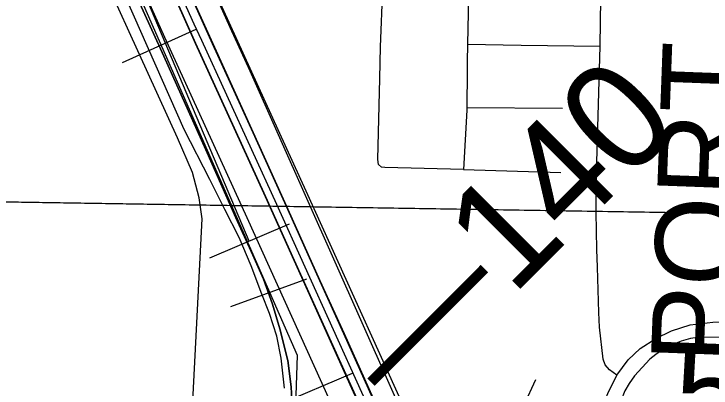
# Model space of a CAD drawing. Extents: x -157.2 to -99.3, y 12.2 to 46.2.
# Drawn here: x -146.56 to -145.913, y 28.898 to 29.245 of the extents above; entities that cross this region are included whole.
import ezdxf

# ---------------------------------------------------------------- set-up
doc = ezdxf.new("R2010")
doc.units = 0
for name, color, linetype in [('tdCoCityStreetMajor', 7, 'Continuous'), ('tdCoCityStreetMinor', 7, 'Continuous'), ('tdCoCorpBndry', 7, 'Continuous'), ('tdCoDivCarto', 7, 'Continuous'), ('tdCoInt', 7, 'Continuous'), ('tdCoIntCL', 7, 'Continuous'), ('tdCoIntRte', 7, 'Continuous'), ('tdCoPipe', 7, 'Continuous'), ('tdCoRRCL', 7, 'Continuous'), ('tdCoSecRdTxt', 7, 'Continuous'), ('tdCoSectLine', 7, 'Continuous'), ('tdCoSectLinePart', 7, 'Continuous'), ('tdCoStrucNonDivPri', 7, 'Continuous'), ('tdCoStrucSecFHWANum', 7, 'Continuous'), ('tdCoTwpBndry', 7, 'Continuous'), ('tdCoTwpBndryShd', 7, 'Continuous'), ('tdStHwyIntRefPost1', 7, 'Continuous'), ('tdStHwyIntRefPost5', 7, 'Continuous')]:
    doc.layers.add(name, color=color, linetype=linetype)

msp = doc.modelspace()

# ---------------------------------------------------------------- linework, layer by layer
at = {"layer": 'tdCoCityStreetMajor'}
for points in [[(-146.40368, 28.69321), (-146.38507, 29.05461), (-146.38791, 29.07414), (-146.39421, 29.09778), (-146.40807, 29.12991), (-146.50732, 29.34732)], [(-146.01859, 29.00992), (-146.01914, 29.02635), (-146.01988, 29.06087), (-146.01988, 29.06172), (-146.01988, 29.07666), (-146.01914, 29.10724), (-146.01717, 29.17185), (-146.01619, 29.21481), (-146.01618, 29.215), (-146.01545, 29.2589)], [(-146.00059, 28.90979), (-145.99002, 28.92421), (-145.97898, 28.9346), (-145.96438, 28.9438), (-145.94978, 28.95091), (-145.93268, 28.95656), (-145.91164, 28.95893), (-145.86494, 28.96011), (-145.76854, 28.9609), (-145.69857, 28.96103), (-145.67726, 28.96169), (-145.66187, 28.96379), (-145.64898, 28.96774), (-145.63609, 28.97366), (-145.62189, 28.98221), (-145.60729, 28.99339), (-145.59335, 29.00759), (-145.58256, 29.02022), (-145.57138, 29.02837), (-145.55442, 29.03784), (-145.53784, 29.04271), (-145.52022, 29.04744), (-145.52013, 29.04745)], [(-146.03004, 28.85087), (-146.02553, 28.85668), (-146.01906, 28.86829), (-146.01361, 28.88186), (-146.00903, 28.89299), (-146.00059, 28.90979), (-146.0073, 28.91492), (-146.01132, 28.91942), (-146.01337, 28.92471), (-146.01662, 28.95438), (-146.01717, 28.9679), (-146.01859, 29.00992)]]:
    msp.add_lwpolyline(points, dxfattribs=at)
at = {"layer": 'tdCoCityStreetMinor'}
for p, q in [((-146.13978, 29.15792), (-146.05112, 29.15725)), ((-146.14266, 29.10057), (-146.05262, 29.09755))]:
    msp.add_line(p, q, dxfattribs=at)
for points in [[(-146.2204, 29.18485), (-146.21971, 29.21402), (-146.21774, 29.26877), (-146.21725, 29.27222), (-146.21527, 29.27444), (-146.21207, 29.27568), (-146.20689, 29.27666), (-146.17456, 29.27587)], [(-146.17456, 29.27587), (-146.13797, 29.27498), (-146.13903, 29.2164), (-146.13932, 29.20021), (-146.13941, 29.19154)], [(-146.13903, 29.2164), (-146.08926, 29.2155), (-146.01619, 29.21481)], [(-146.13941, 29.19154), (-146.13978, 29.15792), (-146.13981, 29.15533), (-146.14266, 29.10057), (-146.21587, 29.10215), (-146.21889, 29.10259), (-146.22176, 29.10503), (-146.22218, 29.10971), (-146.2204, 29.18485)]]:
    msp.add_lwpolyline(points, dxfattribs=at)
at = {"layer": 'tdCoCorpBndry'}
for points in [[(-146.30882, 28.89785), (-146.31183, 28.92565), (-146.31587, 28.94597), (-146.32286, 28.9672), (-146.32975, 28.98491), (-146.3398, 29.01125), (-146.35097, 29.03759), (-146.36408, 29.06337), (-146.37821, 29.0913), (-146.40183, 29.13741), (-146.6031, 29.59169)], [(-145.85042, 28.94497), (-145.92371, 28.9452), (-145.93217, 28.94377), (-145.94107, 28.94131), (-145.9502, 28.93765), (-145.95777, 28.93364), (-145.96446, 28.92923), (-145.96991, 28.92477), (-145.98411, 28.90929), (-145.98904, 28.90231), (-145.99322, 28.89552), (-145.99651, 28.88667), (-146.00328, 28.86831), (-146.00765, 28.85837), (-146.03957, 28.84774), (-146.03315, 28.85771), (-146.02711, 28.87019), (-146.04355, 28.86701), (-146.18415, 28.84046), (-146.34081, 29.19151), (-146.35764, 29.22842), (-146.50979, 29.56621)]]:
    msp.add_lwpolyline(points, dxfattribs=at)
at = {"layer": 'tdCoDivCarto'}
for points in [[(-146.44427, 29.3356), (-146.42609, 29.29533), (-146.39132, 29.2174), (-146.35541, 29.13915), (-146.32631, 29.07553), (-146.29992, 29.01634), (-146.24616, 28.89797), (-146.18952, 28.77353), (-146.18872, 28.77178), (-146.18299, 28.75918), (-146.18296, 28.75912)], [(-146.44427, 29.3356), (-146.42609, 29.29533), (-146.39132, 29.2174), (-146.35541, 29.13915), (-146.32631, 29.07553), (-146.29992, 29.01634), (-146.24616, 28.89797), (-146.18952, 28.77353), (-146.18872, 28.77178), (-146.18299, 28.75918), (-146.18296, 28.75912)], [(-146.17063, 28.76419), (-146.17608, 28.77639), (-146.17691, 28.77824), (-146.1813, 28.78807), (-146.21558, 28.86427), (-146.25331, 28.94811), (-146.27575, 28.99744), (-146.30534, 29.06328), (-146.33765, 29.13455), (-146.37513, 29.21692), (-146.40127, 29.27487), (-146.41805, 29.31194)], [(-146.17063, 28.76419), (-146.17608, 28.77639), (-146.17691, 28.77824), (-146.1813, 28.78807), (-146.21558, 28.86427), (-146.25331, 28.94811), (-146.27575, 28.99744), (-146.30534, 29.06328), (-146.33765, 29.13455), (-146.37513, 29.21692), (-146.40127, 29.27487), (-146.41805, 29.31194)]]:
    msp.add_lwpolyline(points, dxfattribs=at)
at = {"layer": 'tdCoInt'}
for points in [[(-146.23236, 28.81073), (-146.34337, 29.05557), (-146.41985, 29.22257), (-146.46686, 29.32724), (-146.55382, 29.52034), (-146.57131, 29.56446), (-146.58365, 29.59655), (-146.58811, 29.61328), (-146.59808, 29.65438), (-146.60063, 29.66489), (-146.60662, 29.70777), (-146.60853, 29.72254), (-146.60943, 29.76166), (-146.60688, 29.85155), (-146.60614, 29.87381), (-146.60434, 29.93772), (-146.60182, 30.00477), (-146.60049, 30.04074)], [(-146.17587, 28.83145), (-146.28877, 29.08045), (-146.36521, 29.24735), (-146.41214, 29.35185), (-146.49855, 29.54373), (-146.51542, 29.58629), (-146.5265, 29.61511), (-146.52996, 29.62808), (-146.53977, 29.66853), (-146.54162, 29.67614), (-146.54716, 29.71577), (-146.54862, 29.72709), (-146.54941, 29.7615), (-146.5469, 29.84972), (-146.54617, 29.87197), (-146.54437, 29.93575), (-146.54187, 30.00252), (-146.54082, 30.03043)]]:
    msp.add_lwpolyline(points, dxfattribs=at)
at = {"layer": 'tdCoIntCL'}
msp.add_lwpolyline([(-145.94284, 28.24306), (-145.98953, 28.34494), (-146.0106, 28.39279), (-146.02203, 28.41874), (-146.03519, 28.44797), (-146.06195, 28.50649), (-146.08553, 28.55962), (-146.14914, 28.69987), (-146.14931, 28.70025), (-146.1836, 28.77584), (-146.21952, 28.85507), (-146.23717, 28.89401), (-146.31607, 29.06801), (-146.38561, 29.21985), (-146.38561, 29.21985), (-146.39253, 29.23496), (-146.4395, 29.33955)], dxfattribs=at)
at = {"layer": 'tdCoIntRte'}
for points in [[(-146.42647, 29.29533), (-146.3917, 29.2174), (-146.35579, 29.13915), (-146.32669, 29.07553), (-146.3003, 29.01634), (-146.24654, 28.89797), (-146.1899, 28.77353), (-146.18968, 28.77306), (-146.1891, 28.77178), (-146.18337, 28.75918), (-146.18334, 28.75912), (-146.18143, 28.75494), (-146.12052, 28.61955), (-146.09174, 28.55677), (-146.07293, 28.51573), (-146.0167, 28.39021), (-145.9952, 28.34239), (-145.9585, 28.26074)], [(-146.42647, 29.29533), (-146.3917, 29.2174), (-146.35579, 29.13915), (-146.32669, 29.07553), (-146.3003, 29.01634), (-146.24654, 28.89797), (-146.1899, 28.77353), (-146.1891, 28.77178), (-146.18337, 28.75918), (-146.18334, 28.75912), (-146.18143, 28.75494), (-146.12052, 28.61955), (-146.09174, 28.55677), (-146.07293, 28.51573), (-146.0167, 28.39021), (-145.9952, 28.34239), (-145.9585, 28.26074)], [(-145.9367, 28.24586), (-145.96787, 28.31434), (-145.99204, 28.3681), (-146.01585, 28.42149), (-146.02459, 28.44109), (-146.04407, 28.48301), (-146.07976, 28.56222), (-146.10375, 28.61544), (-146.15899, 28.73727), (-146.17101, 28.76419), (-146.17646, 28.77639), (-146.17729, 28.77824), (-146.17744, 28.77859), (-146.18168, 28.78807), (-146.21595, 28.86427), (-146.25368, 28.94811), (-146.27613, 28.99744), (-146.30572, 29.06328), (-146.33802, 29.13455), (-146.37551, 29.21692), (-146.40165, 29.27487)], [(-145.9367, 28.24586), (-145.96787, 28.31434), (-145.99204, 28.3681), (-146.01585, 28.42149), (-146.02459, 28.44109), (-146.04407, 28.48301), (-146.07976, 28.56222), (-146.10375, 28.61544), (-146.15899, 28.73727), (-146.17101, 28.76419), (-146.17646, 28.77639), (-146.17729, 28.77824), (-146.18168, 28.78807), (-146.21595, 28.86427), (-146.25368, 28.94811), (-146.27613, 28.99744), (-146.30572, 29.06328), (-146.33802, 29.13455), (-146.37551, 29.21692), (-146.40165, 29.27487)]]:
    msp.add_lwpolyline(points, dxfattribs=at)
at = {"layer": 'tdCoPipe'}
for p, q in [((-146.30463, 29.04973), (-146.37845, 29.01844)), ((-146.2461, 28.91162), (-146.31991, 28.88034))]:
    msp.add_line(p, q, dxfattribs=at)
msp.add_lwpolyline([(-146.34154, 29.03409), (-146.45861, 29.3103)], dxfattribs=at)
at = {"layer": 'tdCoRRCL'}
for p, q in [((-146.39098, 29.23019), (-146.45927, 29.19919)), ((-146.28853, 28.99901), (-146.35902, 28.97338))]:
    msp.add_line(p, q, dxfattribs=at)
for points in [[(-146.01036, 26.40132), (-146.074, 26.48393), (-146.19745, 26.57165), (-146.27806, 26.66588), (-146.31169, 26.7491), (-146.31876, 26.77459), (-146.31365, 27.91309), (-146.32129, 28.01915), (-146.33208, 28.07636), (-146.32252, 28.12816), (-146.30853, 28.31722), (-146.31235, 28.34578), (-146.29705, 28.5269), (-146.29854, 28.87281), (-146.29676, 28.92802), (-146.59974, 29.61697)], [(-146.46231, 29.29658), (-146.42089, 29.20536), (-146.38183, 29.11859), (-146.35404, 29.05567), (-146.33831, 29.02107), (-146.32835, 28.99879), (-146.31996, 28.97572), (-146.31315, 28.95291), (-146.30581, 28.92355), (-146.30266, 28.89918), (-146.30135, 28.87453), (-146.30161, 28.85435), (-146.30293, 28.83761), (-146.30607, 28.78226), (-146.30922, 28.7335), (-146.31289, 28.67662), (-146.31315, 28.64411), (-146.31236, 28.60584), (-146.3121, 28.56049), (-146.3142, 28.50832), (-146.31787, 28.45354), (-146.32128, 28.39927), (-146.32704, 28.31591), (-146.33045, 28.25981)], [(-146.33045, 28.25981), (-146.32704, 28.31591), (-146.32128, 28.39927), (-146.31787, 28.45354), (-146.3142, 28.50832), (-146.3121, 28.56049), (-146.31236, 28.60584), (-146.31315, 28.64411), (-146.31289, 28.67662), (-146.30922, 28.7335), (-146.30607, 28.78226), (-146.30293, 28.83761), (-146.30161, 28.85435), (-146.30135, 28.87453), (-146.30266, 28.89918), (-146.30581, 28.92355), (-146.31315, 28.95291), (-146.31996, 28.97572), (-146.32835, 28.99879), (-146.33831, 29.02107), (-146.35404, 29.05567), (-146.38183, 29.11859), (-146.42089, 29.20536), (-146.46231, 29.29658)]]:
    msp.add_lwpolyline(points, dxfattribs=at)
at = {"layer": 'tdCoSectLine'}
msp.add_lwpolyline([(-146.76658, 29.07371), (-145.79493, 29.05823)], dxfattribs=at)
at = {"layer": 'tdCoSectLinePart'}
for points in [[(-146.36647, 29.06733), (-146.28519, 29.06604)], [(-145.98983, 29.06133), (-145.79493, 29.05823)]]:
    msp.add_lwpolyline(points, dxfattribs=at)
at = {"layer": 'tdCoStrucNonDivPri'}
msp.add_line((-146.09676, 28.86047), (-146.07574, 28.90583), dxfattribs=at)
at = {"layer": 'tdCoTwpBndry'}
for points in [[(-146.50959, 29.06961), (-146.36647, 29.06733)], [(-146.28519, 29.06604), (-145.99027, 29.06134)]]:
    msp.add_lwpolyline(points, dxfattribs=at)
at = {"layer": 'tdCoTwpBndryShd'}
msp.add_lwpolyline([(-148.65515, 29.13589), (-147.76168, 29.11079), (-146.76658, 29.07371), (-145.79493, 29.05823), (-144.77247, 29.04475), (-143.77988, 29.03893), (-142.78237, 29.03787), (-141.78388, 29.0328), (-140.78659, 29.03155), (-139.79611, 28.97187), (-138.79764, 28.92538), (-137.78644, 28.87047), (-136.78207, 28.81761), (-135.76958, 28.75445), (-134.77776, 28.69938), (-133.81747, 28.67398)], dxfattribs=at)

# ---------------------------------------------------------------- texts
at = {"layer": 'tdCoSecRdTxt'}
msp.add_text('PORT', height=0.08, rotation=87.85844, dxfattribs=at).set_placement((-145.88911, 28.91946))
at = {"layer": 'tdCoStrucSecFHWANum'}
msp.add_text('53670', height=0.085, dxfattribs=at).set_placement((-145.94627, 28.85383))
at = {"layer": 'tdStHwyIntRefPost1'}
msp.add_text('‒‒140', height=0.1, rotation=45, dxfattribs=at).set_placement((-146.20243, 28.87742))
at = {"layer": 'tdStHwyIntRefPost5'}
msp.add_text('‒‒140', height=0.1, rotation=45, dxfattribs=at).set_placement((-146.20243, 28.87742))

doc.saveas('drawing.dxf')
